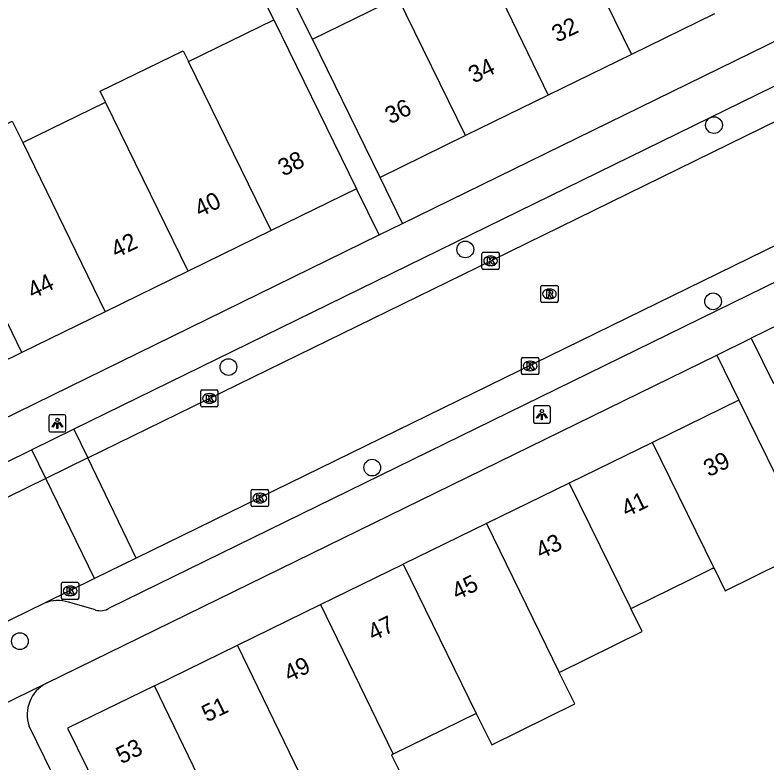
# Model space of a CAD drawing. Extents: x 160457 to 162082, y 388340 to 389736.
# Drawn here: x 161503.9 to 161547.86, y 388592.73 to 388636.43 of the extents above; entities that cross this region are included whole.
import ezdxf

# ---------------------------------------------------------------- set-up
doc = ezdxf.new("R2010")
doc.units = 0
for name, color, linetype in [('IMGEO_Boom', 7, 'Continuous'), ('IMGEO_Kolk', 7, 'Continuous'), ('IMGEO_Lichtpunt', 7, 'Continuous'), ('IMGEO_Pand', 7, 'Continuous'), ('IMGEO_Pand_nummerreeks', 7, 'Continuous'), ('IMGEO_Parkeervlak_open', 7, 'Continuous'), ('IMGEO_Rijbaan_lokaal_gesloten', 7, 'Continuous'), ('IMGEO_Rijbaan_lokaal_open', 7, 'Continuous'), ('IMGEO_Rioolput', 7, 'Continuous'), ('IMGEO_Voetpad_open', 7, 'Continuous')]:
    doc.layers.add(name, color=color, linetype=linetype)

msp = doc.modelspace()

# ---------------------------------------------------------------- linework, layer by layer
at = {"layer": 'IMGEO_Boom'}
for centre in [(161544.759, 388630.003), (161530.221, 388622.738), (161544.704, 388619.703), (161516.371, 388615.865), (161524.78, 388609.989), (161504.179, 388599.851)]:
    msp.add_circle(centre, 0.489, dxfattribs=at)
at = {"layer": 'IMGEO_Kolk'}
for p, q in [((161531.196, 388621.644), (161531.196, 388622.496)), ((161531.271, 388622.57), (161532.123, 388622.57)), ((161531.684, 388622.35), (161531.709, 388622.35)), ((161532.197, 388622.496), (161532.197, 388621.644)), ((161531.707, 388621.79), (161531.682, 388621.79)), ((161532.123, 388621.57), (161531.271, 388621.57)), ((161533.511, 388615.501), (161533.511, 388616.353)), ((161533.586, 388616.427), (161534.438, 388616.427)), ((161533.999, 388616.207), (161534.024, 388616.207)), ((161534.512, 388616.353), (161534.512, 388615.501)), ((161534.022, 388615.647), (161533.997, 388615.647)), ((161534.438, 388615.427), (161533.586, 388615.427)), ((161514.76, 388613.606), (161514.76, 388614.458)), ((161514.835, 388614.532), (161515.687, 388614.532)), ((161515.761, 388614.458), (161515.761, 388613.606)), ((161515.248, 388614.312), (161515.273, 388614.312)), ((161515.687, 388613.532), (161514.835, 388613.532)), ((161515.271, 388613.752), (161515.246, 388613.752)), ((161517.706, 388607.783), (161517.706, 388608.635)), ((161517.781, 388608.709), (161518.633, 388608.709)), ((161518.707, 388608.635), (161518.707, 388607.783)), ((161518.194, 388608.489), (161518.219, 388608.489)), ((161518.217, 388607.929), (161518.192, 388607.929)), ((161518.633, 388607.709), (161517.781, 388607.709)), ((161506.617, 388602.362), (161506.617, 388603.214)), ((161506.692, 388603.288), (161507.544, 388603.288)), ((161507.105, 388603.068), (161507.13, 388603.068)), ((161507.618, 388603.214), (161507.618, 388602.362)), ((161507.128, 388602.508), (161507.103, 388602.508)), ((161507.544, 388602.288), (161506.692, 388602.288))]:
    msp.add_line(p, q, dxfattribs=at)
for points in [[(161531.196, 388621.644), (161531.196, 388622.496)], [(161531.271, 388622.57), (161532.123, 388622.57)], [(161531.517, 388622.27), (161531.64, 388622.27), (161531.64, 388622.119), (161531.77, 388622.27), (161531.934, 388622.27), (161531.788, 388622.119), (161531.941, 388621.87), (161531.789, 388621.87), (161531.704, 388622.034), (161531.64, 388621.967), (161531.64, 388621.87), (161531.517, 388621.87), (161531.517, 388622.27)], [(161532.197, 388622.496), (161532.197, 388621.644)], [(161532.123, 388621.57), (161531.271, 388621.57)], [(161533.511, 388615.501), (161533.511, 388616.353)], [(161533.586, 388616.427), (161534.438, 388616.427)], [(161533.832, 388616.127), (161533.955, 388616.127), (161533.955, 388615.976), (161534.085, 388616.127), (161534.249, 388616.127), (161534.103, 388615.976), (161534.256, 388615.727), (161534.104, 388615.727), (161534.019, 388615.891), (161533.955, 388615.824), (161533.955, 388615.727), (161533.832, 388615.727), (161533.832, 388616.127)], [(161534.512, 388616.353), (161534.512, 388615.501)], [(161534.438, 388615.427), (161533.586, 388615.427)], [(161514.76, 388613.606), (161514.76, 388614.458)], [(161514.835, 388614.532), (161515.687, 388614.532)], [(161515.761, 388614.458), (161515.761, 388613.606)], [(161515.081, 388614.232), (161515.204, 388614.232), (161515.204, 388614.081), (161515.334, 388614.232), (161515.498, 388614.232), (161515.352, 388614.081), (161515.505, 388613.832), (161515.353, 388613.832), (161515.268, 388613.996), (161515.204, 388613.929), (161515.204, 388613.832), (161515.081, 388613.832), (161515.081, 388614.232)], [(161515.687, 388613.532), (161514.835, 388613.532)], [(161517.706, 388607.783), (161517.706, 388608.635)], [(161517.781, 388608.709), (161518.633, 388608.709)], [(161518.707, 388608.635), (161518.707, 388607.783)], [(161518.027, 388608.409), (161518.15, 388608.409), (161518.15, 388608.258), (161518.28, 388608.409), (161518.444, 388608.409), (161518.298, 388608.258), (161518.451, 388608.009), (161518.299, 388608.009), (161518.214, 388608.173), (161518.15, 388608.106), (161518.15, 388608.009), (161518.027, 388608.009), (161518.027, 388608.409)], [(161518.633, 388607.709), (161517.781, 388607.709)], [(161506.617, 388602.362), (161506.617, 388603.214)], [(161506.692, 388603.288), (161507.544, 388603.288)], [(161506.938, 388602.988), (161507.061, 388602.988), (161507.061, 388602.837), (161507.191, 388602.988), (161507.355, 388602.988), (161507.209, 388602.837), (161507.362, 388602.588), (161507.21, 388602.588), (161507.125, 388602.752), (161507.061, 388602.685), (161507.061, 388602.588), (161506.938, 388602.588), (161506.938, 388602.988)], [(161507.618, 388603.214), (161507.618, 388602.362)], [(161507.544, 388602.288), (161506.692, 388602.288)]]:
    msp.add_lwpolyline(points, dxfattribs=at)
for centre, start, end in [((161531.273, 388622.494), 91.552, 178.448), ((161531.273, 388622.494), 91.552, 178.448), ((161532.121, 388622.494), 1.552, 88.448), ((161532.121, 388622.494), 1.552, 88.448), ((161531.273, 388621.646), 181.552, 268.448), ((161531.273, 388621.646), 181.552, 268.448), ((161532.121, 388621.646), 271.552, 358.448), ((161532.121, 388621.646), 271.552, 358.448), ((161533.588, 388616.351), 91.552, 178.448), ((161533.588, 388616.351), 91.552, 178.448), ((161534.436, 388616.351), 1.552, 88.448), ((161534.436, 388616.351), 1.552, 88.448), ((161533.588, 388615.503), 181.552, 268.448), ((161533.588, 388615.503), 181.552, 268.448), ((161534.436, 388615.503), 271.552, 358.448), ((161534.436, 388615.503), 271.552, 358.448), ((161514.837, 388614.456), 91.552, 178.448), ((161514.837, 388614.456), 91.552, 178.448), ((161515.685, 388614.456), 1.552, 88.448), ((161515.685, 388614.456), 1.552, 88.448), ((161514.837, 388613.608), 181.552, 268.448), ((161514.837, 388613.608), 181.552, 268.448), ((161515.685, 388613.608), 271.552, 358.448), ((161515.685, 388613.608), 271.552, 358.448), ((161517.783, 388608.633), 91.552, 178.448), ((161517.783, 388608.633), 91.552, 178.448), ((161518.631, 388608.633), 1.552, 88.448), ((161518.631, 388608.633), 1.552, 88.448), ((161517.783, 388607.785), 181.552, 268.448), ((161517.783, 388607.785), 181.552, 268.448), ((161518.631, 388607.785), 271.552, 358.448), ((161518.631, 388607.785), 271.552, 358.448), ((161506.694, 388603.212), 91.552, 178.448), ((161506.694, 388603.212), 91.552, 178.448), ((161507.542, 388603.212), 1.552, 88.448), ((161507.542, 388603.212), 1.552, 88.448), ((161506.694, 388602.364), 181.552, 268.448), ((161506.694, 388602.364), 181.552, 268.448), ((161507.542, 388602.364), 271.552, 358.448), ((161507.542, 388602.364), 271.552, 358.448)]:
    msp.add_arc(centre, 0.0765, start, end, dxfattribs=at)
for centre, major_axis, ratio, start_param, end_param in [((161531.683, 388622.07), (-0.387, 0.002), 0.722429, 4.712389, 7.853982), ((161531.708, 388622.07), (-0.39, 0.002), 0.717154, 1.570796, 4.712389), ((161533.998, 388615.927), (-0.387, 0.002), 0.722429, 4.712389, 7.853982), ((161534.023, 388615.927), (-0.39, 0.002), 0.717154, 1.570796, 4.712389), ((161515.247, 388614.032), (-0.387, 0.002), 0.722429, 4.712389, 7.853982), ((161515.272, 388614.032), (-0.39, 0.002), 0.717154, 1.570796, 4.712389), ((161518.193, 388608.209), (-0.387, 0.002), 0.722429, 4.712389, 7.853982), ((161518.218, 388608.209), (-0.39, 0.002), 0.717154, 1.570796, 4.712389), ((161507.104, 388602.788), (-0.387, 0.002), 0.722429, 4.712389, 7.853982), ((161507.129, 388602.788), (-0.39, 0.002), 0.717154, 1.570796, 4.712389)]:
    msp.add_ellipse(centre, major_axis=major_axis, ratio=ratio, start_param=start_param, end_param=end_param, dxfattribs=at)
at = {"layer": 'IMGEO_Lichtpunt'}
for p, q in [((161534.2, 388613.496), (161534.2, 388612.689)), ((161534.2, 388613.496), (161534.2, 388612.689)), ((161535.102, 388613.591), (161534.294, 388613.591)), ((161535.102, 388613.591), (161534.294, 388613.591)), ((161535.196, 388612.689), (161535.196, 388613.496)), ((161535.196, 388612.689), (161535.196, 388613.496)), ((161506.774, 388613.075), (161505.966, 388613.075)), ((161506.774, 388613.075), (161505.966, 388613.075)), ((161505.872, 388612.98), (161505.872, 388612.173)), ((161505.872, 388612.98), (161505.872, 388612.173)), ((161506.868, 388612.173), (161506.868, 388612.98)), ((161506.868, 388612.173), (161506.868, 388612.98)), ((161534.294, 388612.595), (161535.102, 388612.595)), ((161534.294, 388612.595), (161535.102, 388612.595)), ((161505.966, 388612.079), (161506.774, 388612.079)), ((161505.966, 388612.079), (161506.774, 388612.079))]:
    msp.add_line(p, q, dxfattribs=at)
for points in [[(161534.574, 388613.16), (161534.613, 388613.132), (161534.425, 388612.87), (161534.387, 388612.897), (161534.574, 388613.16)], [(161534.676, 388613.112), (161534.723, 388613.112), (161534.723, 388612.79), (161534.676, 388612.79), (161534.676, 388613.112)], [(161534.786, 388613.132), (161534.824, 388613.159), (161535.011, 388612.897), (161534.972, 388612.869), (161534.786, 388613.132)], [(161506.246, 388612.644), (161506.285, 388612.616), (161506.097, 388612.354), (161506.059, 388612.381), (161506.246, 388612.644)], [(161506.348, 388612.596), (161506.395, 388612.596), (161506.395, 388612.274), (161506.348, 388612.274), (161506.348, 388612.596)], [(161506.458, 388612.616), (161506.496, 388612.643), (161506.683, 388612.381), (161506.644, 388612.353), (161506.458, 388612.616)]]:
    msp.add_lwpolyline(points, dxfattribs=at)
for centre in [(161534.699, 388613.294), (161506.371, 388612.778)]:
    msp.add_circle(centre, 0.0994, dxfattribs=at)
for centre, start, end in [((161534.294, 388613.496), 90, 180), ((161534.294, 388613.496), 90, 180), ((161535.102, 388613.496), 0, 90), ((161535.102, 388613.496), 0, 90), ((161505.966, 388612.98), 90, 180), ((161505.966, 388612.98), 90, 180), ((161506.774, 388612.98), 0, 90), ((161506.774, 388612.98), 0, 90), ((161534.294, 388612.689), 180, 270), ((161534.294, 388612.689), 180, 270), ((161535.102, 388612.689), 270, 0), ((161535.102, 388612.689), 270, 360), ((161505.966, 388612.173), 180, 270), ((161505.966, 388612.173), 180, 270), ((161506.774, 388612.173), 270, 0), ((161506.774, 388612.173), 270, 360)]:
    msp.add_arc(centre, 0.0946, start, end, dxfattribs=at)
at = {"layer": 'IMGEO_Pand'}
for points in [[(161535.978, 388642.212), (161539.939, 388634.129)], [(161531.139, 388639.846), (161535.072, 388631.748)], [(161521.285, 388635.027), (161526.281, 388637.47)], [(161530.241, 388629.385), (161526.281, 388637.47)], [(161544.789, 388636.501), (161539.939, 388634.129)], [(161514.028, 388633.711), (161519.032, 388636.157)], [(161519.032, 388636.157), (161521.665, 388630.768), (161523.862, 388626.277)], [(161525.239, 388626.939), (161521.285, 388635.027)], [(161509.189, 388631.347), (161508.882, 388631.974), (161513.721, 388634.339), (161514.028, 388633.711)], [(161539.939, 388634.129), (161535.072, 388631.748)], [(161518.868, 388623.834), (161514.028, 388633.711)], [(161535.072, 388631.748), (161530.241, 388629.385)], [(161504.348, 388628.981), (161509.189, 388631.347)], [(161514.018, 388621.462), (161509.189, 388631.347)], [(161499.483, 388626.609), (161498.868, 388627.873), (161503.731, 388630.239), (161504.348, 388628.981)], [(161530.241, 388629.385), (161525.239, 388626.939)], [(161504.348, 388628.981), (161509.159, 388619.086)], [(161504.3, 388616.709), (161500, 388625.546), (161499.483, 388626.609)], [(161523.862, 388626.277), (161518.868, 388623.834)], [(161518.868, 388623.834), (161514.018, 388621.462)], [(161514.018, 388621.462), (161509.159, 388619.086)], [(161509.159, 388619.086), (161504.3, 388616.709)], [(161504.3, 388616.709), (161500, 388614.606), (161499.452, 388614.338)], [(161546.21, 388613.93), (161541.16, 388611.463)], [(161546.21, 388613.93), (161548.419, 388609.445), (161550.467, 388605.287)], [(161541.16, 388611.463), (161536.292, 388609.086)], [(161544.754, 388604.148), (161541.16, 388611.463)], [(161536.292, 388609.086), (161531.452, 388606.722)], [(161536.292, 388609.086), (161539.902, 388601.757)], [(161531.452, 388606.722), (161526.593, 388604.349)], [(161531.452, 388606.722), (161535.714, 388598.02)], [(161544.754, 388604.148), (161545.417, 388602.799), (161550.467, 388605.287)], [(161521.752, 388601.985), (161526.593, 388604.349)], [(161526.593, 388604.349), (161530.863, 388595.63)], [(161539.902, 388601.757), (161540.001, 388601.806), (161543.359, 388603.461), (161543.834, 388603.695), (161544.655, 388604.099), (161544.754, 388604.148)], [(161516.903, 388599.616), (161521.752, 388601.985)], [(161521.752, 388601.985), (161526.011, 388593.24)], [(161535.714, 388598.02), (161540.566, 388600.41), (161539.902, 388601.757)], [(161512.045, 388597.243), (161516.903, 388599.616)], [(161521.154, 388590.849), (161516.903, 388599.616)], [(161530.863, 388595.63), (161531.766, 388593.797), (161536.617, 388596.186), (161535.714, 388598.02)], [(161512.045, 388597.243), (161506.96, 388594.76), (161510.404, 388587.747), (161508.77, 388586.99), (161510.634, 388583.171), (161513.742, 388584.701), (161512.755, 388586.723), (161516.29, 388588.453)], [(161516.29, 388588.453), (161512.045, 388597.243)], [(161530.863, 388595.63), (161526.011, 388593.24)], [(161526.011, 388593.24), (161525.913, 388593.192), (161526.816, 388591.358), (161522.058, 388589.014), (161521.154, 388590.849)]]:
    msp.add_lwpolyline(points, dxfattribs=at)
at = {"layer": 'IMGEO_Parkeervlak_open'}
for points in [[(161507.342, 388612.228), (161508.159, 388610.557)], [(161505.694, 388609.351), (161504.877, 388611.022)]]:
    msp.add_lwpolyline(points, dxfattribs=at)
at = {"layer": 'IMGEO_Rijbaan_lokaal_gesloten'}
for points in [[(161508.159, 388610.557), (161531.835, 388622.136), (161549.607, 388630.837), (161557.36, 388634.612)], [(161560.23, 388628.777), (161510.986, 388604.704)], [(161505.694, 388609.351), (161500, 388606.566), (161485.322, 388599.385), (161469.095, 388591.443), (161462.143, 388588.037)], [(161508.542, 388603.509), (161505.621, 388602.069)], [(161505.621, 388602.069), (161501.698, 388600.152)]]:
    msp.add_lwpolyline(points, dxfattribs=at)
at = {"layer": 'IMGEO_Rijbaan_lokaal_open'}
for points in [[(161508.159, 388610.557), (161505.694, 388609.351)], [(161510.986, 388604.704), (161508.159, 388610.557)], [(161508.542, 388603.509), (161505.694, 388609.351)], [(161510.986, 388604.704), (161508.542, 388603.509)]]:
    msp.add_lwpolyline(points, dxfattribs=at)
at = {"layer": 'IMGEO_Rioolput'}
for p, q in [((161534.639, 388619.712), (161534.639, 388620.564)), ((161534.714, 388620.638), (161535.566, 388620.638)), ((161535.64, 388620.564), (161535.64, 388619.712)), ((161535.127, 388620.418), (161535.152, 388620.418)), ((161535.566, 388619.638), (161534.714, 388619.638)), ((161535.15, 388619.858), (161535.125, 388619.858))]:
    msp.add_line(p, q, dxfattribs=at)
for points in [[(161534.639, 388619.712), (161534.639, 388620.564)], [(161534.714, 388620.638), (161535.566, 388620.638)], [(161535.64, 388620.564), (161535.64, 388619.712)], [(161535.228, 388620.336), (161534.976, 388620.338), (161534.976, 388619.938)], [(161534.976, 388619.938), (161535.1, 388619.938), (161535.1, 388620.1), (161535.111, 388620.1)], [(161535.154, 388620.257), (161535.1, 388620.257), (161535.1, 388620.176)], [(161535.1, 388620.176), (161535.152, 388620.176)], [(161535.158, 388620.071), (161535.229, 388619.938), (161535.369, 388619.938), (161535.304, 388620.064)], [(161535.566, 388619.638), (161534.714, 388619.638)]]:
    msp.add_lwpolyline(points, dxfattribs=at)
for centre, radius, start, end in [((161534.716, 388620.562), 0.0765, 91.552, 178.448), ((161534.716, 388620.562), 0.0765, 91.552, 178.448), ((161535.564, 388620.562), 0.0765, 1.552, 88.448), ((161535.564, 388620.562), 0.0765, 1.552, 88.448), ((161535.11, 388620.047), 0.0533, 26.0293, 88.6989), ((161535.136, 388620.365), 0.19, 274.7715, 282.9687), ((161535.16, 388620.161), 0.0964, 77.0061, 93.1865), ((161535.174, 388620.218), 0.0378, 276.6634, 79.6772), ((161535.227, 388620.226), 0.109, 350.3612, 89.416), ((161535.225, 388620.226), 0.112, 277.5842, 350.9817), ((161535.209, 388620.011), 0.108, 29.5134, 73.7905), ((161534.716, 388619.714), 0.0765, 181.552, 268.448), ((161534.716, 388619.714), 0.0765, 181.552, 268.448), ((161535.564, 388619.714), 0.0765, 271.552, 358.448), ((161535.564, 388619.714), 0.0765, 271.552, 358.448)]:
    msp.add_arc(centre, radius, start, end, dxfattribs=at)
for centre, major_axis, ratio, start_param, end_param in [((161535.126, 388620.138), (-0.387, 0.002), 0.722429, 4.712389, 7.853982), ((161535.151, 388620.138), (-0.39, 0.002), 0.717154, 1.570796, 4.712389)]:
    msp.add_ellipse(centre, major_axis=major_axis, ratio=ratio, start_param=start_param, end_param=end_param, dxfattribs=at)
at = {"layer": 'IMGEO_Voetpad_open'}
for points in [[(161521.285, 388635.027), (161517.3, 388642.949)], [(161526.553, 388624.255), (161565.483, 388643.308)], [(161519.032, 388636.157), (161515.798, 388642.765)], [(161556.536, 388636.304), (161507.342, 388612.228)], [(161573.178, 388632.993), (161561.669, 388627.355), (161509.406, 388601.783)], [(161574.242, 388630.911), (161562.438, 388625.133), (161546.938, 388617.551)], [(161526.553, 388624.255), (161525.239, 388626.939)], [(161525.18, 388623.583), (161523.862, 388626.277)], [(161525.18, 388623.583), (161526.553, 388624.255)], [(161476.379, 388599.7), (161500, 388611.26), (161525.18, 388623.583)], [(161544.921, 388616.565), (161546.938, 388617.551)], [(161546.938, 388617.551), (161548.23, 388614.91)], [(161505.726, 388597.393), (161544.921, 388616.565)], [(161544.921, 388616.565), (161546.21, 388613.93)], [(161507.342, 388612.228), (161504.877, 388611.022)], [(161504.877, 388611.022), (161500, 388608.635), (161461.353, 388589.72)], [(161508.597, 388601.671), (161507.022, 388602.121)], [(161500.189, 388594.691), (161505.726, 388597.393)], [(161513.19, 388577.346), (161508.166, 388587.492), (161508.312, 388587.562), (161504.723, 388594.887)]]:
    msp.add_lwpolyline(points, dxfattribs=at)
for centre, radius, start, end in [((161506.389, 388600.287), 1.94, 70.9428, 113.3085), ((161508.877, 388602.623), 0.993, 253.5887, 302.1754), ((161506.662, 388595.565), 2.054, 117.1023, 199.2712)]:
    msp.add_arc(centre, radius, start, end, dxfattribs=at)

# ---------------------------------------------------------------- texts
at = {"layer": 'IMGEO_Pand_nummerreeks'}
for s, rotation, p in [('32', 26.0631, (161535.587, 388634.805)), ('34', 26.0631, (161530.71, 388632.419)), ('36', 26.0631, (161525.83, 388630.033)), ('38', 26.0628, (161519.576, 388626.986)), ('40', 26.0628, (161514.695, 388624.598)), ('42', 26.0628, (161509.808, 388622.208)), ('44', 26.0628, (161504.93, 388619.822)), ('39', 26.0295, (161544.455, 388609.421)), ('41', 26.0295, (161539.649, 388607.075)), ('43', 26.0295, (161534.642, 388604.629)), ('45', 26.0312, (161529.736, 388602.232)), ('47', 26.0312, (161524.83, 388599.836)), ('49', 26.0312, (161519.923, 388597.44)), ('51', 26.0312, (161515.118, 388595.094)), ('53', 26.0295, (161510.111, 388592.647))]:
    msp.add_text(s, height=1, rotation=rotation, dxfattribs=at).set_placement(p)

doc.saveas('drawing.dxf')
